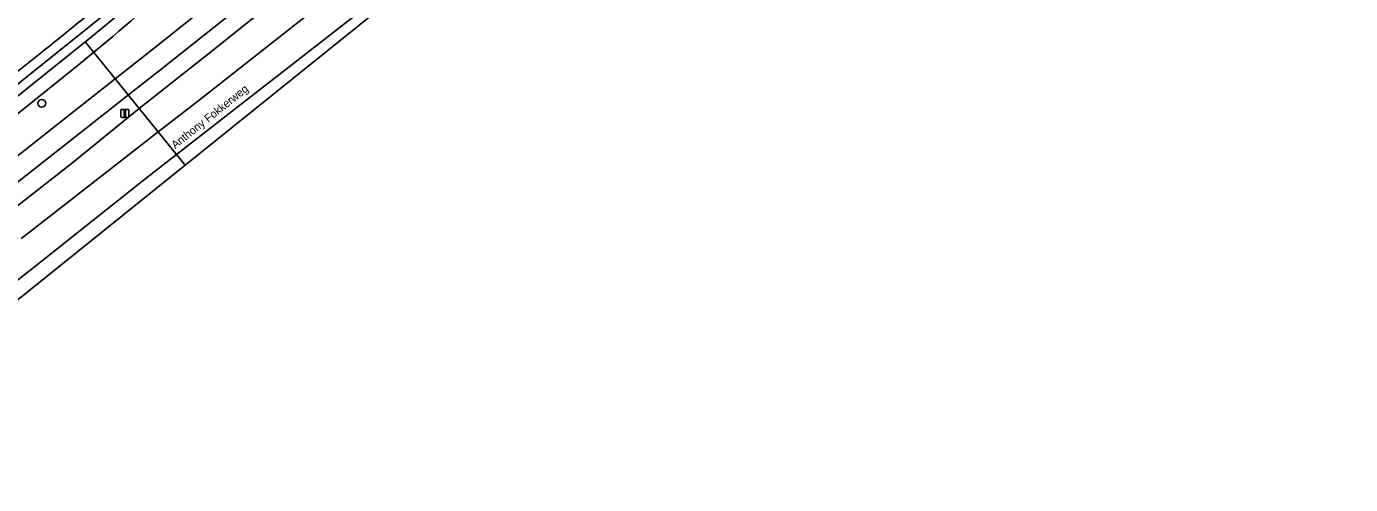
# Model space of a CAD drawing. Extents: x 156141 to 158132, y 385651 to 388333.
# Drawn here: x 157419.6 to 157585.1, y 386244.5 to 386301.8 of the extents above; entities that cross this region are included whole.
import ezdxf

# ---------------------------------------------------------------- set-up
doc = ezdxf.new("R2010")
doc.units = 0
for name, color, linetype in [('IMGEO_Berm_groen', 7, 'Continuous'), ('IMGEO_Boom', 7, 'Continuous'), ('IMGEO_Duiker', 7, 'Continuous'), ('IMGEO_Fietspad_gesloten', 7, 'Continuous'), ('IMGEO_Groenvoorziening', 7, 'Continuous'), ('IMGEO_Lichtmast', 7, 'Continuous'), ('IMGEO_Oever', 7, 'Continuous'), ('IMGEO_Openbare_ruimte_label', 7, 'Continuous'), ('IMGEO_Rijbaan_regionaal_gesloten', 7, 'Continuous'), ('IMGEO_Waterloop', 7, 'Continuous')]:
    doc.layers.add(name, color=color, linetype=linetype)

msp = doc.modelspace()

# ---------------------------------------------------------------- linework, layer by layer
at = {"layer": 'IMGEO_Berm_groen'}
for points in [[(157369.87, 386244.48), (157385.84, 386255.26), (157413.71, 386275.64), (157425.21, 386284.6), (157433.74, 386291.51), (157442.44, 386298.4), (157452.99, 386306.83), (157484.12, 386331.01)], [(157476.8, 386328.49), (157436.63, 386296.55), (157432.38, 386293.2), (157412.37, 386277.44), (157403.14, 386270.42), (157391.26, 386261.82), (157383.46, 386256.44), (157369.49, 386247.09), (157368.58, 386246.5)]]:
    msp.add_lwpolyline(points, dxfattribs=at)
at = {"layer": 'IMGEO_Boom'}
msp.add_circle((157421.55, 386292.15), 0.489, dxfattribs=at)
at = {"layer": 'IMGEO_Duiker'}
msp.add_lwpolyline([(157439.46, 386284.44), (157436.6, 386287.96), (157427.02, 386299.82)], dxfattribs=at)
at = {"layer": 'IMGEO_Fietspad_gesloten'}
msp.add_lwpolyline([(157475.28, 386330.7), (157435, 386298.58), (157430.74, 386295.22), (157413.86, 386281.91), (157410.79, 386279.49), (157403.85, 386274.16), (157392.31, 386265.75), (157381.16, 386258.1), (157368.08, 386249.42), (157369.49, 386247.09), (157383.46, 386256.44), (157391.26, 386261.82), (157403.14, 386270.42), (157412.37, 386277.44), (157432.38, 386293.2), (157436.63, 386296.55), (157476.8, 386328.49)], dxfattribs=at)
at = {"layer": 'IMGEO_Groenvoorziening'}
for points in [[(157364.59, 386249.43), (157365.23, 386249.63), (157365.86, 386248.14), (157368.08, 386249.42), (157381.16, 386258.1), (157392.31, 386265.75), (157403.85, 386274.16), (157410.79, 386279.49), (157413.86, 386281.91), (157430.74, 386295.22), (157435, 386298.58), (157475.28, 386330.7)], [(157430.43, 386300.53), (157428.05, 386298.55)]]:
    msp.add_lwpolyline(points, dxfattribs=at)
for centre, radius, start, end in [((157665.67, 386026.15), 361.41, 125.5229, 130.6079), ((156938.02, 386900.89), 772.41, 307.55134, 309.3526), ((157021.04, 386791.12), 638.97, 302.49044, 309.56708)]:
    msp.add_arc(centre, radius, start, end, dxfattribs=at)
at = {"layer": 'IMGEO_Lichtmast'}
for p, q in [((157431.45, 386290.5), (157431.45, 386291.3)), ((157431.45, 386291.3), (157431.45, 386290.5)), ((157431.55, 386291.4), (157432.34, 386291.4)), ((157432.34, 386291.4), (157431.55, 386291.4)), ((157432.34, 386290.4), (157431.55, 386290.4)), ((157431.55, 386290.4), (157432.34, 386290.4)), ((157432.44, 386291.3), (157432.44, 386290.5)), ((157432.44, 386290.5), (157432.44, 386291.3))]:
    msp.add_line(p, q, dxfattribs=at)
msp.add_lwpolyline([(157431.87, 386291.28), (157432.02, 386291.28), (157432.02, 386290.53), (157431.87, 386290.53), (157431.87, 386291.28)], dxfattribs=at)
for centre, start, end in [((157431.55, 386291.3), 90, 180), ((157431.55, 386291.3), 90, 180), ((157431.55, 386290.5), 180, 270), ((157431.55, 386290.5), 180, 270), ((157432.34, 386291.3), 0, 90), ((157432.34, 386291.3), 360, 90), ((157432.34, 386290.5), 270, 0), ((157432.34, 386290.5), 270, 0)]:
    msp.add_arc(centre, 0.1, start, end, dxfattribs=at)
at = {"layer": 'IMGEO_Oever'}
for points in [[(157364.86, 386255.65), (157381.03, 386266.72), (157389.82, 386272.66), (157394.09, 386275.76), (157396.24, 386278.57), (157396.7, 386279.42), (157397.55, 386280.11), (157398.64, 386280.42), (157400.85, 386280.99), (157410.38, 386288.06), (157427.91, 386302.04), (157445.89, 386316.72), (157463.8, 386330.63), (157481.49, 386344.16), (157488.56, 386348.95), (157492.49, 386351.26), (157499.58, 386354.89), (157511.82, 386361.24), (157533.64, 386373.68), (157534.27, 386372.67)], [(157534.27, 386372.67), (157518.19, 386363.57), (157496.71, 386351.96), (157490.32, 386348.64), (157485.46, 386345.56), (157481.76, 386343.1), (157475.03, 386337.97), (157464.1, 386329.39), (157448.78, 386317.35), (157437.58, 386308.59), (157427.78, 386300.46), (157414.18, 386289.57), (157403.2, 386281.26), (157389.81, 386271.61), (157378.72, 386263.8), (157365.41, 386254.7)], [(157428.05, 386298.55), (157430.43, 386300.53)]]:
    msp.add_lwpolyline(points, dxfattribs=at)
for centre, radius, start, end in [((157665.67, 386026.15), 361.41, 125.5229, 130.6079), ((156938.02, 386900.89), 772.41, 307.55134, 309.3526), ((157021.04, 386791.12), 638.97, 302.49044, 309.56708)]:
    msp.add_arc(centre, radius, start, end, dxfattribs=at)
at = {"layer": 'IMGEO_Rijbaan_regionaal_gesloten'}
for points in [[(157404.31, 386256.14), (157480.76, 386317.69), (157523.83, 386347.69), (157605.48, 386388.3), (157651.09, 386401.83), (157677.15, 386409.57), (157813.46, 386434.79)], [(157649.01, 386407.77), (157635.5, 386403.68), (157626.28, 386400.63), (157614.03, 386396.26), (157579.02, 386382.1), (157545.13, 386365.38), (157530.6, 386357.12), (157525.58, 386354.23), (157524.58, 386353.66), (157497.69, 386336), (157484.84, 386326.75), (157473.02, 386317.49), (157456.83, 386304.83), (157441.22, 386292.55), (157436.11, 386288.57), (157420.02, 386276.03), (157418.99, 386275.24)], [(157592.75, 386384.1), (157583.38, 386380.05), (157574.72, 386376.22), (157561.44, 386369.82), (157547.3, 386362.43), (157536.23, 386356.18), (157527.63, 386351.14), (157519.04, 386345.95), (157511.8, 386341.33), (157510.36, 386340.35), (157503.91, 386335.93), (157493.33, 386328.47), (157480.97, 386319.17), (157460.95, 386303.32), (157438.4, 386285.74), (157434.24, 386282.5), (157421.63, 386272.51), (157415.85, 386267.94)], [(157418.99, 386275.24), (157420.02, 386276.03), (157436.11, 386288.57), (157441.22, 386292.55), (157456.83, 386304.83), (157473.02, 386317.49), (157484.84, 386326.75), (157497.69, 386336), (157524.58, 386353.66)], [(157484.12, 386331.01), (157452.99, 386306.83), (157442.44, 386298.4), (157433.74, 386291.51), (157425.21, 386284.6), (157413.71, 386275.64)], [(157415.85, 386267.94), (157421.63, 386272.51), (157434.24, 386282.5), (157438.4, 386285.74), (157460.95, 386303.32), (157480.97, 386319.17)]]:
    msp.add_lwpolyline(points, dxfattribs=at)
at = {"layer": 'IMGEO_Waterloop'}
for points in [[(157534.27, 386372.67), (157533.64, 386373.68), (157511.82, 386361.24), (157499.58, 386354.89), (157492.49, 386351.26), (157488.56, 386348.95), (157481.49, 386344.16), (157463.8, 386330.63), (157445.89, 386316.72), (157427.91, 386302.04), (157410.38, 386288.06), (157400.85, 386280.99), (157398.64, 386280.42), (157397.55, 386280.11), (157396.7, 386279.42), (157396.24, 386278.57), (157394.09, 386275.76), (157389.82, 386272.66), (157381.03, 386266.72), (157364.86, 386255.65)], [(157365.41, 386254.7), (157378.72, 386263.8), (157389.81, 386271.61), (157403.2, 386281.26), (157414.18, 386289.57), (157427.78, 386300.46), (157437.58, 386308.59), (157448.78, 386317.35), (157464.1, 386329.39), (157475.03, 386337.97), (157481.76, 386343.1), (157485.46, 386345.56), (157490.32, 386348.64), (157496.71, 386351.96), (157518.19, 386363.57), (157534.27, 386372.67)]]:
    msp.add_lwpolyline(points, dxfattribs=at)

# ---------------------------------------------------------------- texts
at = {"layer": 'IMGEO_Openbare_ruimte_label'}
msp.add_text('Anthony Fokkerweg', height=1, rotation=38.5435, dxfattribs=at).set_placement((157438.23, 386286.42))

doc.saveas('drawing.dxf')
